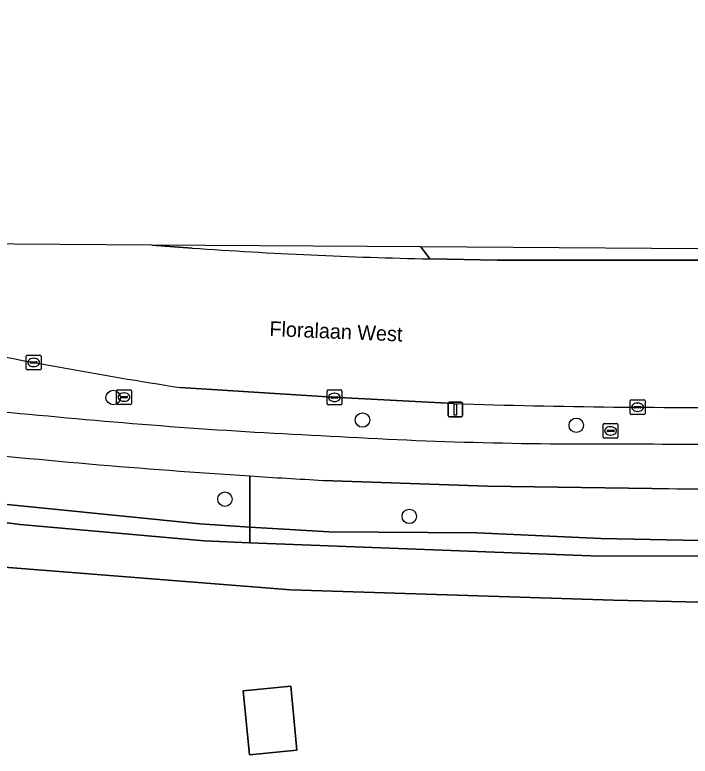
# Model space of a CAD drawing. Extents: x 162156 to 163172, y 378995 to 380779.
# Drawn here: x 162380.6 to 162426.3, y 380709.4 to 380759.6 of the extents above; entities that cross this region are included whole.
import ezdxf

# ---------------------------------------------------------------- set-up
doc = ezdxf.new("R2010")
doc.units = 0
for name, color, linetype in [('IMGEO_Berm_groen', 7, 'Continuous'), ('IMGEO_Boom', 7, 'Continuous'), ('IMGEO_Erf', 7, 'Continuous'), ('IMGEO_Fietspad_open', 7, 'Continuous'), ('IMGEO_Groenvoorziening', 7, 'Continuous'), ('IMGEO_Kolk', 7, 'Continuous'), ('IMGEO_Lichtmast', 7, 'Continuous'), ('IMGEO_Openbare_ruimte_label', 7, 'Continuous'), ('IMGEO_Pand', 7, 'Continuous'), ('IMGEO_Rijbaan_lokaal_gesloten', 7, 'Continuous'), ('IMGEO_Rioolput', 7, 'Continuous')]:
    doc.layers.add(name, color=color, linetype=linetype)

msp = doc.modelspace()

# ---------------------------------------------------------------- linework, layer by layer
at = {"layer": 'IMGEO_Berm_groen'}
for points in [[(162408.039, 380743.876), (162389.847, 380744), (162392.576, 380743.795)], [(162448.59, 380743.6), (162408.039, 380743.876), (162408.649, 380743.065), (162413.232, 380742.992), (162431.531, 380742.986)], [(162408.649, 380743.065), (162408.039, 380743.876)], [(162374.742, 380730.259), (162353.401, 380732.804), (162337.707, 380734.894), (162337.707, 380731.624), (162367.032, 380727.767), (162393.091, 380725.139), (162396.479, 380724.928), (162396.479, 380728.385)], [(162410.278, 380733.281), (162402.085, 380733.706), (162391.762, 380734.358)], [(162396.479, 380728.385), (162396.479, 380724.928), (162401.845, 380724.594), (162411.851, 380724.541), (162420.21, 380724.152), (162430.222, 380723.956), (162443.976, 380724.457), (162447.748, 380724.165), (162450.563, 380723.314), (162454.152, 380720.874), (162457.268, 380717.348), (162458.311, 380715.225), (162459.758, 380710.167), (162459.752, 380703.65), (162465.038, 380705.25), (162464.732, 380709.797)], [(162423.674, 380727.54), (162412.554, 380727.701), (162401.439, 380728.088)]]:
    msp.add_lwpolyline(points, dxfattribs=at)
for centre, radius, start, end in [((162416.379, 381090.57), 347.591, 266.07334, 268.72574), ((162457.506, 381145.809), 416.67, 258.65791, 260.92168), ((162401.841, 380997.543), 265.75, 261.31722, 265.62412), ((162426.182, 381220.289), 487.268, 268.12963, 270.67289), ((162419.664, 381115.322), 384.645, 264.31544, 267.3557), ((162419.759, 381027.332), 296.782, 266.55364, 270.55104), ((162426.402, 380996.238), 265.702, 269.18294, 273.1912), ((162429.113, 381233.916), 506.583, 263.83866, 266.30648), ((162427.39, 381203.037), 475.658, 266.27401, 266.87254), ((162427.001, 380990.532), 263.013, 269.27531, 273.15258)]:
    msp.add_arc(centre, radius, start, end, dxfattribs=at)
at = {"layer": 'IMGEO_Boom'}
for centre in [(162387.24, 380733.689), (162404.095, 380732.164), (162418.553, 380731.81), (162394.796, 380726.814), (162407.261, 380725.647)]:
    msp.add_circle(centre, 0.489, dxfattribs=at)
at = {"layer": 'IMGEO_Erf'}
msp.add_lwpolyline([(162456.195, 380687.817), (162455.268, 380702.293), (162454.7, 380711.173), (162451.171, 380717.827), (162447.539, 380719.38), (162421.077, 380719.983), (162399.253, 380720.671), (162377.872, 380722.381), (162356.445, 380725.051), (162357.192, 380717.064), (162353.005, 380716.672), (162352.183, 380725.459), (162315.245, 380730.525), (162304.371, 380721.939), (162302.171, 380699.713), (162301.962, 380699.607), (162295.473, 380636.096)], dxfattribs=at)
msp.add_lwpolyline([(162396.453, 380709.526), (162396.027, 380713.858), (162399.241, 380714.174), (162399.667, 380709.842)], close=True, dxfattribs=at)
at = {"layer": 'IMGEO_Fietspad_open'}
msp.add_lwpolyline([(162401.439, 380728.088), (162412.554, 380727.701), (162423.674, 380727.54)], dxfattribs=at)
for centre, radius, start, end in [((162401.841, 380997.543), 265.75, 261.31722, 265.62412), ((162419.664, 381115.322), 384.645, 264.31544, 267.3557), ((162419.759, 381027.332), 296.782, 266.55364, 270.55104), ((162426.402, 380996.238), 265.702, 269.18294, 273.1912), ((162429.113, 381233.916), 506.583, 263.83866, 266.30648), ((162427.39, 381203.037), 475.658, 266.27401, 266.87254), ((162427.001, 380990.532), 263.013, 269.27531, 273.15258)]:
    msp.add_arc(centre, radius, start, end, dxfattribs=at)
at = {"layer": 'IMGEO_Groenvoorziening'}
for points in [[(162396.479, 380724.928), (162393.091, 380725.139), (162367.032, 380727.767), (162337.707, 380731.624), (162337.707, 380730.635), (162338.065, 380730.593), (162380.959, 380725.101), (162393.395, 380723.986), (162396.479, 380723.869)], [(162396.479, 380723.869), (162420.115, 380722.97), (162429.878, 380722.973), (162444.081, 380723.42), (162447.348, 380723.11), (162449.918, 380722.23), (162453.408, 380720.072), (162453.441, 380720.052), (162456.364, 380716.71), (162457.481, 380714.488), (162459.752, 380703.65), (162459.758, 380710.167), (162458.311, 380715.225), (162457.268, 380717.348), (162454.152, 380720.874), (162450.563, 380723.314), (162447.748, 380724.165), (162443.976, 380724.457), (162430.222, 380723.956), (162420.21, 380724.152), (162411.851, 380724.541), (162401.845, 380724.594), (162396.479, 380724.928)]]:
    msp.add_lwpolyline(points, close=True, dxfattribs=at)
msp.add_lwpolyline([(162377.872, 380722.381), (162399.253, 380720.671), (162421.077, 380719.983), (162447.539, 380719.38), (162451.171, 380717.827), (162454.7, 380711.173), (162455.268, 380702.293), (162459.752, 380703.65), (162457.481, 380714.488), (162456.364, 380716.71), (162453.441, 380720.052), (162453.408, 380720.072), (162449.918, 380722.23), (162447.348, 380723.11), (162444.081, 380723.42), (162429.878, 380722.973), (162420.115, 380722.97), (162396.479, 380723.869), (162393.395, 380723.986), (162380.959, 380725.101), (162338.065, 380730.593)], dxfattribs=at)
at = {"layer": 'IMGEO_Kolk'}
for p, q in [((162381.357, 380735.636), (162381.357, 380736.488)), ((162381.432, 380736.562), (162382.284, 380736.562)), ((162381.845, 380736.342), (162381.87, 380736.342)), ((162382.358, 380736.488), (162382.358, 380735.636)), ((162381.616, 380736.056), (162381.616, 380736.068)), ((162382.054, 380736.019), (162381.656, 380736.019)), ((162381.659, 380736.105), (162382.057, 380736.105)), ((162381.868, 380735.782), (162381.843, 380735.782)), ((162382.1, 380736.068), (162382.1, 380736.056)), ((162382.284, 380735.562), (162381.432, 380735.562)), ((162401.702, 380733.273), (162401.702, 380734.125)), ((162401.777, 380734.199), (162402.629, 380734.199)), ((162402.004, 380733.742), (162402.402, 380733.742)), ((162402.19, 380733.979), (162402.215, 380733.979)), ((162402.703, 380734.125), (162402.703, 380733.273)), ((162401.961, 380733.693), (162401.961, 380733.705)), ((162402.399, 380733.656), (162402.001, 380733.656)), ((162402.213, 380733.419), (162402.188, 380733.419)), ((162402.445, 380733.705), (162402.445, 380733.693)), ((162422.205, 380732.607), (162422.205, 380733.459)), ((162422.28, 380733.533), (162423.132, 380733.533)), ((162422.693, 380733.313), (162422.718, 380733.313)), ((162423.206, 380733.459), (162423.206, 380732.607)), ((162402.629, 380733.199), (162401.777, 380733.199)), ((162422.464, 380733.027), (162422.464, 380733.039)), ((162422.902, 380732.99), (162422.504, 380732.99)), ((162422.507, 380733.076), (162422.905, 380733.076)), ((162422.716, 380732.753), (162422.691, 380732.753)), ((162422.948, 380733.039), (162422.948, 380733.027)), ((162423.132, 380732.533), (162422.28, 380732.533))]:
    msp.add_line(p, q, dxfattribs=at)
for points in [[(162381.357, 380735.636), (162381.357, 380736.488)], [(162381.432, 380736.562), (162382.284, 380736.562)], [(162382.358, 380736.488), (162382.358, 380735.636)], [(162382.284, 380735.562), (162381.432, 380735.562)], [(162401.702, 380733.273), (162401.702, 380734.125)], [(162401.777, 380734.199), (162402.629, 380734.199)], [(162402.703, 380734.125), (162402.703, 380733.273)], [(162422.205, 380732.607), (162422.205, 380733.459)], [(162422.28, 380733.533), (162423.132, 380733.533)], [(162423.206, 380733.459), (162423.206, 380732.607)], [(162402.629, 380733.199), (162401.777, 380733.199)], [(162423.132, 380732.533), (162422.28, 380732.533)]]:
    msp.add_lwpolyline(points, dxfattribs=at)
for centre, radius, start, end in [((162381.434, 380736.486), 0.0765, 91.552, 178.448), ((162381.434, 380736.486), 0.0765, 91.552, 178.448), ((162382.282, 380736.486), 0.0765, 1.552, 88.448), ((162382.282, 380736.486), 0.0765, 1.552, 88.448), ((162381.656, 380736.065), 0.0403, 85.8775, 175.7526), ((162381.653, 380736.055), 0.0366, 178.938, 274.7102), ((162382.057, 380736.062), 0.043, 264.8664, 352.4533), ((162382.061, 380736.067), 0.0386, 1.7309, 96.639), ((162381.434, 380735.638), 0.0765, 181.552, 268.448), ((162381.434, 380735.638), 0.0765, 181.552, 268.448), ((162382.282, 380735.638), 0.0765, 271.552, 358.448), ((162382.282, 380735.638), 0.0765, 271.552, 358.448), ((162401.779, 380734.123), 0.0765, 91.552, 178.448), ((162401.779, 380734.123), 0.0765, 91.552, 178.448), ((162402.001, 380733.702), 0.0403, 85.8775, 175.7526), ((162402.406, 380733.704), 0.0386, 1.7309, 96.639), ((162402.627, 380734.123), 0.0765, 1.552, 88.448), ((162402.627, 380734.123), 0.0765, 1.552, 88.448), ((162401.779, 380733.275), 0.0765, 181.552, 268.448), ((162401.779, 380733.275), 0.0765, 181.552, 268.448), ((162401.998, 380733.692), 0.0366, 178.938, 274.7102), ((162402.402, 380733.699), 0.043, 264.8664, 352.4533), ((162402.627, 380733.275), 0.0765, 271.552, 358.448), ((162402.627, 380733.275), 0.0765, 271.552, 358.448), ((162422.282, 380733.457), 0.0765, 91.552, 178.448), ((162422.282, 380733.457), 0.0765, 91.552, 178.448), ((162423.13, 380733.457), 0.0765, 1.552, 88.448), ((162423.13, 380733.457), 0.0765, 1.552, 88.448), ((162422.504, 380733.036), 0.0403, 85.8775, 175.7526), ((162422.501, 380733.026), 0.0366, 178.938, 274.7102), ((162422.905, 380733.033), 0.043, 264.8664, 352.4533), ((162422.909, 380733.038), 0.0386, 1.7309, 96.639), ((162422.282, 380732.609), 0.0765, 181.552, 268.448), ((162422.282, 380732.609), 0.0765, 181.552, 268.448), ((162423.13, 380732.609), 0.0765, 271.552, 358.448), ((162423.13, 380732.609), 0.0765, 271.552, 358.448)]:
    msp.add_arc(centre, radius, start, end, dxfattribs=at)
for centre, major_axis, ratio, start_param, end_param in [((162381.844, 380736.062), (-0.387, 0.002), 0.722429, 4.712389, 7.853982), ((162381.869, 380736.062), (-0.39, 0.002), 0.717154, 1.570796, 4.712389), ((162402.189, 380733.699), (-0.387, 0.002), 0.722429, 4.712389, 7.853982), ((162402.214, 380733.699), (-0.39, 0.002), 0.717154, 1.570796, 4.712389), ((162422.692, 380733.033), (-0.387, 0.002), 0.722429, 4.712389, 7.853982), ((162422.717, 380733.033), (-0.39, 0.002), 0.717154, 1.570796, 4.712389)]:
    msp.add_ellipse(centre, major_axis=major_axis, ratio=ratio, start_param=start_param, end_param=end_param, dxfattribs=at)
at = {"layer": 'IMGEO_Lichtmast'}
for p, q in [((162409.881, 380732.477), (162409.881, 380733.277)), ((162409.881, 380733.277), (162409.881, 380732.477)), ((162409.981, 380733.377), (162410.771, 380733.377)), ((162410.771, 380733.377), (162409.981, 380733.377)), ((162410.871, 380733.277), (162410.871, 380732.477)), ((162410.871, 380732.477), (162410.871, 380733.277)), ((162410.771, 380732.377), (162409.981, 380732.377)), ((162409.981, 380732.377), (162410.771, 380732.377))]:
    msp.add_line(p, q, dxfattribs=at)
msp.add_lwpolyline([(162410.301, 380733.252), (162410.451, 380733.252), (162410.451, 380732.502), (162410.301, 380732.502), (162410.301, 380733.252)], dxfattribs=at)
for centre, start, end in [((162409.981, 380733.277), 90, 180), ((162409.981, 380733.277), 90, 180), ((162410.771, 380733.277), 0, 90), ((162410.771, 380733.277), 360, 90), ((162409.981, 380732.477), 180, 270), ((162409.981, 380732.477), 180, 270), ((162410.771, 380732.477), 270, 0), ((162410.771, 380732.477), 270, 0)]:
    msp.add_arc(centre, 0.1, start, end, dxfattribs=at)
at = {"layer": 'IMGEO_Pand'}
msp.add_lwpolyline([(162396.027, 380713.858), (162396.453, 380709.526), (162399.667, 380709.842), (162399.241, 380714.174)], close=True, dxfattribs=at)
at = {"layer": 'IMGEO_Rijbaan_lokaal_gesloten'}
for points in [[(162392.576, 380743.795), (162389.847, 380744), (162365.037, 380744.169), (162300.915, 380753.574), (162249.838, 380759.576), (162249.309, 380754.329)], [(162431.531, 380742.986), (162413.232, 380742.992), (162408.649, 380743.065)], [(162391.762, 380734.358), (162402.085, 380733.706), (162410.278, 380733.281)]]:
    msp.add_lwpolyline(points, dxfattribs=at)
for centre, radius, start, end in [((162416.379, 381090.57), 347.591, 266.07334, 268.72574), ((162457.506, 381145.809), 416.67, 258.65791, 260.92168), ((162426.182, 381220.289), 487.268, 268.12963, 270.67289)]:
    msp.add_arc(centre, radius, start, end, dxfattribs=at)
at = {"layer": 'IMGEO_Rioolput'}
for p, q in [((162387.471, 380733.293), (162387.471, 380734.145)), ((162387.546, 380734.219), (162388.398, 380734.219)), ((162387.73, 380733.713), (162387.73, 380733.725)), ((162387.773, 380733.762), (162388.171, 380733.762)), ((162387.959, 380733.999), (162387.984, 380733.999)), ((162388.214, 380733.725), (162388.214, 380733.713)), ((162388.472, 380734.145), (162388.472, 380733.293)), ((162388.168, 380733.676), (162387.77, 380733.676)), ((162387.982, 380733.439), (162387.957, 380733.439)), ((162388.398, 380733.219), (162387.546, 380733.219)), ((162420.374, 380731.005), (162420.374, 380731.857)), ((162420.449, 380731.931), (162421.301, 380731.931)), ((162421.375, 380731.857), (162421.375, 380731.005)), ((162420.633, 380731.425), (162420.633, 380731.437)), ((162421.071, 380731.388), (162420.673, 380731.388)), ((162420.676, 380731.474), (162421.074, 380731.474)), ((162420.862, 380731.711), (162420.887, 380731.711)), ((162421.117, 380731.437), (162421.117, 380731.425)), ((162421.301, 380730.931), (162420.449, 380730.931)), ((162420.885, 380731.151), (162420.86, 380731.151))]:
    msp.add_line(p, q, dxfattribs=at)
for points in [[(162387.471, 380733.293), (162387.471, 380734.145)], [(162387.546, 380734.219), (162388.398, 380734.219)], [(162388.472, 380734.145), (162388.472, 380733.293)], [(162388.398, 380733.219), (162387.546, 380733.219)], [(162420.374, 380731.005), (162420.374, 380731.857)], [(162420.449, 380731.931), (162421.301, 380731.931)], [(162421.375, 380731.857), (162421.375, 380731.005)], [(162421.301, 380730.931), (162420.449, 380730.931)]]:
    msp.add_lwpolyline(points, dxfattribs=at)
for centre, radius, start, end in [((162387.548, 380734.143), 0.0765, 91.552, 178.448), ((162387.548, 380734.143), 0.0765, 91.552, 178.448), ((162387.77, 380733.722), 0.0403, 85.8775, 175.7526), ((162388.175, 380733.724), 0.0386, 1.7309, 96.639), ((162388.396, 380734.143), 0.0765, 1.552, 88.448), ((162388.396, 380734.143), 0.0765, 1.552, 88.448), ((162387.548, 380733.295), 0.0765, 181.552, 268.448), ((162387.548, 380733.295), 0.0765, 181.552, 268.448), ((162387.767, 380733.712), 0.0366, 178.938, 274.7102), ((162388.171, 380733.719), 0.043, 264.8664, 352.4533), ((162388.396, 380733.295), 0.0765, 271.552, 358.448), ((162388.396, 380733.295), 0.0765, 271.552, 358.448), ((162420.451, 380731.855), 0.0765, 91.552, 178.448), ((162420.451, 380731.855), 0.0765, 91.552, 178.448), ((162421.299, 380731.855), 0.0765, 1.552, 88.448), ((162421.299, 380731.855), 0.0765, 1.552, 88.448), ((162420.673, 380731.434), 0.0403, 85.8775, 175.7526), ((162420.67, 380731.424), 0.0366, 178.938, 274.7102), ((162421.074, 380731.431), 0.043, 264.8664, 352.4533), ((162421.078, 380731.436), 0.0386, 1.7309, 96.639), ((162420.451, 380731.007), 0.0765, 181.552, 268.448), ((162420.451, 380731.007), 0.0765, 181.552, 268.448), ((162421.299, 380731.007), 0.0765, 271.552, 358.448), ((162421.299, 380731.007), 0.0765, 271.552, 358.448)]:
    msp.add_arc(centre, radius, start, end, dxfattribs=at)
for centre, major_axis, ratio, start_param, end_param in [((162387.958, 380733.719), (-0.387, 0.002), 0.722429, 4.712389, 7.853982), ((162387.983, 380733.719), (-0.39, 0.002), 0.717154, 1.570796, 4.712389), ((162420.861, 380731.431), (-0.387, 0.002), 0.722429, 4.712389, 7.853982), ((162420.886, 380731.431), (-0.39, 0.002), 0.717154, 1.570796, 4.712389)]:
    msp.add_ellipse(centre, major_axis=major_axis, ratio=ratio, start_param=start_param, end_param=end_param, dxfattribs=at)

# ---------------------------------------------------------------- texts
at = {"layer": 'IMGEO_Openbare_ruimte_label'}
msp.add_text('Floralaan West', height=1, rotation=357.5926, dxfattribs=at).set_placement((162397.791, 380737.855))

doc.saveas('drawing.dxf')
